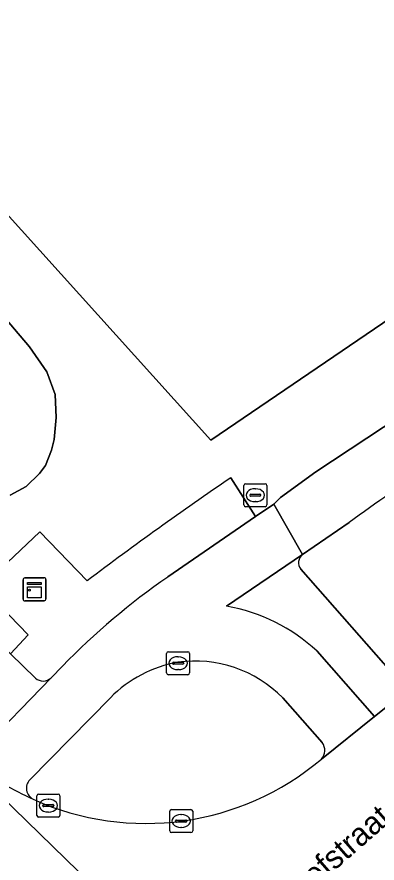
# Model space of a CAD drawing. Extents: x 156141 to 158132, y 385651 to 388333.
# Drawn here: x 156946.04 to 156961.72, y 387271.63 to 387308.49 of the extents above; entities that cross this region are included whole.
import ezdxf

# ---------------------------------------------------------------- set-up
doc = ezdxf.new("R2010")
doc.units = 0
for name, color, linetype in [('IMGEO_Berm_groen', 7, 'Continuous'), ('IMGEO_Brandkraan', 7, 'Continuous'), ('IMGEO_Erf', 7, 'Continuous'), ('IMGEO_Fietspad_gesloten', 7, 'Continuous'), ('IMGEO_Kast', 7, 'Continuous'), ('IMGEO_Kolk', 7, 'Continuous'), ('IMGEO_Oever', 7, 'Continuous'), ('IMGEO_Openbare_ruimte_label', 7, 'Continuous'), ('IMGEO_Rijbaan_lokaal_gesloten', 7, 'Continuous'), ('IMGEO_Verkeerseiland_groen', 7, 'Continuous'), ('IMGEO_Voetpad_open', 7, 'Continuous')]:
    doc.layers.add(name, color=color, linetype=linetype)

msp = doc.modelspace()

# ---------------------------------------------------------------- linework, layer by layer
at = {"layer": 'IMGEO_Berm_groen'}
for points in [[(156996.072, 387312.337), (157000, 387314.942), (157005.036, 387318.281), (157009.176, 387321.089), (157011.64, 387322.726), (157016.747, 387326.252), (157021.443, 387329.52), (157024.444, 387331.654), (157026.966, 387333.458), (157024.786, 387336.474), (157021.88, 387334.384), (156992.517, 387313.535), (156971.233, 387301.452), (156954.477, 387290.059), (156912.573, 387336.545)], [(156955.35, 387288.414), (156956.428, 387286.722), (156957.226, 387287.272), (156957.521, 387287.557), (156959.057, 387288.668), (156966.442, 387293.549), (156988.644, 387307.424)], [(156944.605, 387296.426), (156946.588, 387294.124), (156947.335, 387293.037), (156947.705, 387292.037), (156947.745, 387291.034), (156947.653, 387290.077), (156947.543, 387289.616), (156947.286, 387288.955), (156947.026, 387288.596), (156946.436, 387288.033), (156945.742, 387287.656)], [(156935.801, 387290.469), (156945.495, 387281.012), (156945.763, 387280.75), (156946.531, 387281.576), (156944.489, 387283.667), (156947.029, 387286.062), (156949.101, 387283.933)], [(156960.504, 387286.463), (156958.479, 387285.077)], [(156958.4, 387284.44), (156962.745, 387279.505)]]:
    msp.add_lwpolyline(points, dxfattribs=at)
for centre, radius, start, end in [((157030.472, 387190.29), 118.931, 121.81491, 126.03679), ((157045.979, 387155.429), 160.93, 124.27437, 127.01234), ((156958.756, 387284.719), 0.452, 127.752, 218.1087)]:
    msp.add_arc(centre, radius, start, end, dxfattribs=at)
at = {"layer": 'IMGEO_Brandkraan'}
for p, q in [((156955.922, 387287.231), (156955.922, 387288.083)), ((156955.997, 387288.157), (156956.849, 387288.157)), ((156956.41, 387287.937), (156956.435, 387287.937)), ((156956.923, 387288.083), (156956.923, 387287.231)), ((156956.181, 387287.651), (156956.181, 387287.663)), ((156956.619, 387287.614), (156956.221, 387287.614)), ((156956.224, 387287.7), (156956.622, 387287.7)), ((156956.665, 387287.663), (156956.665, 387287.651)), ((156956.433, 387287.377), (156956.408, 387287.377)), ((156956.849, 387287.157), (156955.997, 387287.157))]:
    msp.add_line(p, q, dxfattribs=at)
for points in [[(156955.922, 387287.231), (156955.922, 387288.083)], [(156955.997, 387288.157), (156956.849, 387288.157)], [(156956.923, 387288.083), (156956.923, 387287.231)], [(156956.849, 387287.157), (156955.997, 387287.157)]]:
    msp.add_lwpolyline(points, dxfattribs=at)
for centre, radius, start, end in [((156955.999, 387288.081), 0.0765, 91.552, 178.448), ((156955.999, 387288.081), 0.0765, 91.552, 178.448), ((156956.847, 387288.081), 0.0765, 1.552, 88.448), ((156956.847, 387288.081), 0.0765, 1.552, 88.448), ((156956.221, 387287.66), 0.0403, 85.8775, 175.7526), ((156956.218, 387287.65), 0.0366, 178.938, 274.7102), ((156956.622, 387287.657), 0.043, 264.8664, 352.4533), ((156956.626, 387287.662), 0.0386, 1.7309, 96.639), ((156955.999, 387287.233), 0.0765, 181.552, 268.448), ((156955.999, 387287.233), 0.0765, 181.552, 268.448), ((156956.847, 387287.233), 0.0765, 271.552, 358.448), ((156956.847, 387287.233), 0.0765, 271.552, 358.448)]:
    msp.add_arc(centre, radius, start, end, dxfattribs=at)
for centre, major_axis, ratio, start_param, end_param in [((156956.409, 387287.657), (-0.387, 0.002), 0.722429, 4.712389, 7.853982), ((156956.434, 387287.657), (-0.39, 0.002), 0.717154, 1.570796, 4.712389)]:
    msp.add_ellipse(centre, major_axis=major_axis, ratio=ratio, start_param=start_param, end_param=end_param, dxfattribs=at)
at = {"layer": 'IMGEO_Erf'}
msp.add_lwpolyline([(157051.894, 387462.161), (157051.176, 387461.514), (157050.7, 387461.085), (156912.573, 387336.545), (156954.477, 387290.059), (156971.233, 387301.452), (156992.517, 387313.535), (157021.88, 387334.384), (157024.786, 387336.474), (157037.538, 387345.643), (157040.207, 387347.563), (157040.971, 387347.798), (157055.766, 387358.06), (157100.014, 387389.783)], dxfattribs=at)
at = {"layer": 'IMGEO_Fietspad_gesloten'}
for points in [[(156988.644, 387307.424), (156966.442, 387293.549), (156959.057, 387288.668), (156957.521, 387287.557), (156957.226, 387287.272), (156958.479, 387285.077), (156960.504, 387286.463)], [(156946.847, 387279.693), (156945.763, 387280.75), (156945.495, 387281.012), (156935.801, 387290.469)], [(156955.169, 387282.82), (156958.479, 387285.077), (156957.226, 387287.272), (156956.428, 387286.722), (156952.615, 387284.094)], [(156959.299, 387276.162), (156961.609, 387278.018), (156959.109, 387280.857)], [(156948.027, 387280.212), (156947.524, 387279.696), (156944.417, 387276.513), (156944.377, 387276.483), (156944.209, 387276.312)], [(156944.377, 387276.483), (156944.417, 387276.513), (156947.524, 387279.696)], [(156946.599, 387275.266), (156950.11, 387278.835)], [(156957.613, 387278.824), (156959.338, 387276.88)]]:
    msp.add_lwpolyline(points, dxfattribs=at)
for centre, radius, start, end in [((157030.472, 387190.29), 118.931, 121.81491, 126.03679), ((156969.756, 387259.183), 30.238, 124.532, 135.9385), ((156953.847, 387275.231), 7.704, 46.9157, 80.1172), ((156953.99, 387275.026), 5.437, 99.9508, 135.5245), ((156953.8, 387275.113), 5.321, 44.2177, 98.1006), ((156947.184, 387280.068), 0.504, 228.0883, 312.4195), ((156958.868, 387276.545), 0.577, 318.3506, 35.4312), ((156954.923, 387292.06), 19.448, 236.5108, 245.1365), ((156946.993, 387274.895), 0.541, 136.7546, 242.8238)]:
    msp.add_arc(centre, radius, start, end, dxfattribs=at)
at = {"layer": 'IMGEO_Kast'}
for p, q in [((156946.303, 387283.132), (156946.303, 387283.973)), ((156946.303, 387283.973), (156946.303, 387283.132)), ((156946.378, 387284.057), (156947.219, 387284.057)), ((156947.219, 387284.057), (156946.378, 387284.057)), ((156947.303, 387283.982), (156947.303, 387283.141)), ((156947.303, 387283.141), (156947.303, 387283.982)), ((156947.228, 387283.057), (156946.387, 387283.057)), ((156946.387, 387283.057), (156947.228, 387283.057))]:
    msp.add_line(p, q, dxfattribs=at)
for points in [[(156946.498, 387283.847), (156947.098, 387283.847), (156947.098, 387283.762), (156946.498, 387283.762), (156946.498, 387283.847)], [(156946.498, 387283.672), (156947.098, 387283.672), (156947.098, 387283.183), (156946.498, 387283.183), (156946.498, 387283.672)]]:
    msp.add_lwpolyline(points, dxfattribs=at)
msp.add_circle((156946.582, 387283.521), 0.0377, dxfattribs=at)
for centre, start, end in [((156946.381, 387283.979), 92.4484, 184.2845), ((156946.381, 387283.979), 92.4484, 184.2845), ((156947.225, 387283.979), 2.4484, 94.2845), ((156947.225, 387283.979), 2.4484, 94.2845), ((156947.225, 387283.135), 272.4484, 4.2845), ((156947.225, 387283.135), 272.4484, 4.2845), ((156946.381, 387283.135), 182.4484, 274.2845), ((156946.381, 387283.135), 182.4484, 274.2845)]:
    msp.add_arc(centre, 0.0779, start, end, dxfattribs=at)
at = {"layer": 'IMGEO_Kolk'}
for p, q in [((156952.558, 387279.913), (156952.558, 387280.765)), ((156952.633, 387280.839), (156953.485, 387280.839)), ((156953.046, 387280.619), (156953.071, 387280.619)), ((156953.559, 387280.765), (156953.559, 387279.913)), ((156952.817, 387280.333), (156952.817, 387280.345)), ((156953.255, 387280.296), (156952.857, 387280.296)), ((156952.86, 387280.382), (156953.258, 387280.382)), ((156953.301, 387280.345), (156953.301, 387280.333)), ((156953.485, 387279.839), (156952.633, 387279.839)), ((156953.069, 387280.059), (156953.044, 387280.059)), ((156946.908, 387273.712), (156946.908, 387274.564)), ((156946.983, 387274.638), (156947.835, 387274.638)), ((156947.396, 387274.418), (156947.421, 387274.418)), ((156947.909, 387274.564), (156947.909, 387273.712)), ((156947.167, 387274.132), (156947.167, 387274.144)), ((156947.605, 387274.095), (156947.207, 387274.095)), ((156947.21, 387274.181), (156947.608, 387274.181)), ((156947.651, 387274.144), (156947.651, 387274.132)), ((156952.767, 387273.964), (156953.619, 387273.964)), ((156947.835, 387273.638), (156946.983, 387273.638)), ((156947.419, 387273.858), (156947.394, 387273.858)), ((156952.692, 387273.038), (156952.692, 387273.89)), ((156953.18, 387273.744), (156953.205, 387273.744)), ((156953.693, 387273.89), (156953.693, 387273.038)), ((156952.951, 387273.458), (156952.951, 387273.47)), ((156953.389, 387273.421), (156952.991, 387273.421)), ((156952.994, 387273.507), (156953.392, 387273.507)), ((156953.203, 387273.184), (156953.178, 387273.184)), ((156953.435, 387273.47), (156953.435, 387273.458)), ((156953.619, 387272.964), (156952.767, 387272.964))]:
    msp.add_line(p, q, dxfattribs=at)
for points in [[(156952.558, 387279.913), (156952.558, 387280.765)], [(156952.633, 387280.839), (156953.485, 387280.839)], [(156953.559, 387280.765), (156953.559, 387279.913)], [(156953.485, 387279.839), (156952.633, 387279.839)], [(156946.908, 387273.712), (156946.908, 387274.564)], [(156946.983, 387274.638), (156947.835, 387274.638)], [(156947.909, 387274.564), (156947.909, 387273.712)], [(156952.767, 387273.964), (156953.619, 387273.964)], [(156947.835, 387273.638), (156946.983, 387273.638)], [(156952.692, 387273.038), (156952.692, 387273.89)], [(156953.693, 387273.89), (156953.693, 387273.038)], [(156953.619, 387272.964), (156952.767, 387272.964)]]:
    msp.add_lwpolyline(points, dxfattribs=at)
for centre, radius, start, end in [((156952.635, 387280.763), 0.0765, 91.552, 178.448), ((156952.635, 387280.763), 0.0765, 91.552, 178.448), ((156953.483, 387280.763), 0.0765, 1.552, 88.448), ((156953.483, 387280.763), 0.0765, 1.552, 88.448), ((156952.857, 387280.342), 0.0403, 85.8775, 175.7526), ((156952.854, 387280.332), 0.0366, 178.938, 274.7102), ((156953.258, 387280.339), 0.043, 264.8664, 352.4533), ((156953.262, 387280.344), 0.0386, 1.7309, 96.639), ((156952.635, 387279.915), 0.0765, 181.552, 268.448), ((156952.635, 387279.915), 0.0765, 181.552, 268.448), ((156953.483, 387279.915), 0.0765, 271.552, 358.448), ((156953.483, 387279.915), 0.0765, 271.552, 358.448), ((156946.985, 387274.562), 0.0765, 91.552, 178.448), ((156946.985, 387274.562), 0.0765, 91.552, 178.448), ((156947.833, 387274.562), 0.0765, 1.552, 88.448), ((156947.833, 387274.562), 0.0765, 1.552, 88.448), ((156947.207, 387274.141), 0.0403, 85.8775, 175.7526), ((156947.204, 387274.131), 0.0366, 178.938, 274.7102), ((156947.608, 387274.138), 0.043, 264.8664, 352.4533), ((156947.612, 387274.143), 0.0386, 1.7309, 96.639), ((156952.769, 387273.888), 0.0765, 91.552, 178.448), ((156952.769, 387273.888), 0.0765, 91.552, 178.448), ((156953.617, 387273.888), 0.0765, 1.552, 88.448), ((156953.617, 387273.888), 0.0765, 1.552, 88.448), ((156946.985, 387273.714), 0.0765, 181.552, 268.448), ((156946.985, 387273.714), 0.0765, 181.552, 268.448), ((156947.833, 387273.714), 0.0765, 271.552, 358.448), ((156947.833, 387273.714), 0.0765, 271.552, 358.448), ((156952.991, 387273.467), 0.0403, 85.8775, 175.7526), ((156952.988, 387273.457), 0.0366, 178.938, 274.7102), ((156953.392, 387273.464), 0.043, 264.8664, 352.4533), ((156953.396, 387273.469), 0.0386, 1.7309, 96.639), ((156952.769, 387273.04), 0.0765, 181.552, 268.448), ((156952.769, 387273.04), 0.0765, 181.552, 268.448), ((156953.617, 387273.04), 0.0765, 271.552, 358.448), ((156953.617, 387273.04), 0.0765, 271.552, 358.448)]:
    msp.add_arc(centre, radius, start, end, dxfattribs=at)
for centre, major_axis, ratio, start_param, end_param in [((156953.045, 387280.339), (-0.387, 0.002), 0.722429, 4.712389, 7.853982), ((156953.07, 387280.339), (-0.39, 0.002), 0.717154, 1.570796, 4.712389), ((156947.395, 387274.138), (-0.387, 0.002), 0.722429, 4.712389, 7.853982), ((156947.42, 387274.138), (-0.39, 0.002), 0.717154, 1.570796, 4.712389), ((156953.179, 387273.464), (-0.387, 0.002), 0.722429, 4.712389, 7.853982), ((156953.204, 387273.464), (-0.39, 0.002), 0.717154, 1.570796, 4.712389)]:
    msp.add_ellipse(centre, major_axis=major_axis, ratio=ratio, start_param=start_param, end_param=end_param, dxfattribs=at)
at = {"layer": 'IMGEO_Oever'}
msp.add_lwpolyline([(156945.742, 387287.656), (156946.436, 387288.033), (156947.026, 387288.596), (156947.286, 387288.955), (156947.543, 387289.616), (156947.653, 387290.077), (156947.745, 387291.034), (156947.705, 387292.037), (156947.335, 387293.037), (156946.588, 387294.124), (156944.605, 387296.426)], dxfattribs=at)
at = {"layer": 'IMGEO_Rijbaan_lokaal_gesloten'}
for points in [[(156973.359, 387287.651), (156967.976, 387283.411), (156968.164, 387283.174), (156967.188, 387282.397), (156963.387, 387279.42), (156961.609, 387278.018), (156959.299, 387276.162)], [(156958.491, 387256.07), (156958.567, 387255.991), (156960.84, 387253.61), (156962.022, 387252.337), (156965.158, 387255.083), (156964.035, 387256.218), (156961.662, 387258.661), (156943.639, 387276.201)], [(156944.192, 387275.84), (156943.639, 387276.201), (156961.662, 387258.661)]]:
    msp.add_lwpolyline(points, dxfattribs=at)
for centre, radius, start, end in [((156951.638, 387285.233), 11.874, 245.671, 310.1839), ((156954.923, 387292.06), 19.448, 236.5108, 245.1365)]:
    msp.add_arc(centre, radius, start, end, dxfattribs=at)
at = {"layer": 'IMGEO_Verkeerseiland_groen'}
for points in [[(156950.11, 387278.835), (156946.599, 387275.266)], [(156959.338, 387276.88), (156957.613, 387278.824)]]:
    msp.add_lwpolyline(points, dxfattribs=at)
for centre, radius, start, end in [((156953.99, 387275.026), 5.437, 99.9508, 135.5245), ((156953.8, 387275.113), 5.321, 44.2177, 98.1006), ((156958.868, 387276.545), 0.577, 318.3506, 35.4312), ((156951.638, 387285.233), 11.874, 245.671, 310.1839), ((156946.993, 387274.895), 0.541, 136.7546, 242.8238)]:
    msp.add_arc(centre, radius, start, end, dxfattribs=at)
at = {"layer": 'IMGEO_Voetpad_open'}
for points in [[(156956.428, 387286.722), (156955.35, 387288.414)], [(156952.615, 387284.094), (156956.428, 387286.722)], [(156949.101, 387283.933), (156947.029, 387286.062), (156944.489, 387283.667), (156946.531, 387281.576), (156945.763, 387280.75), (156946.847, 387279.693)], [(156958.479, 387285.077), (156955.169, 387282.82)], [(156962.745, 387279.505), (156958.4, 387284.44)], [(156959.109, 387280.857), (156961.609, 387278.018), (156963.387, 387279.42)], [(156947.524, 387279.696), (156948.027, 387280.212)]]:
    msp.add_lwpolyline(points, dxfattribs=at)
for centre, radius, start, end in [((157045.979, 387155.429), 160.93, 124.27437, 127.01234), ((156958.756, 387284.719), 0.452, 127.752, 218.1087), ((156969.756, 387259.183), 30.238, 124.532, 135.9385), ((156953.847, 387275.231), 7.704, 46.9157, 80.1172), ((156947.184, 387280.068), 0.504, 228.0883, 312.4195)]:
    msp.add_arc(centre, radius, start, end, dxfattribs=at)

# ---------------------------------------------------------------- texts
at = {"layer": 'IMGEO_Openbare_ruimte_label'}
msp.add_text('Mispelhoefstraat', height=1, rotation=41.1482, dxfattribs=at).set_placement((156954.998, 387267.037))

doc.saveas('drawing.dxf')
